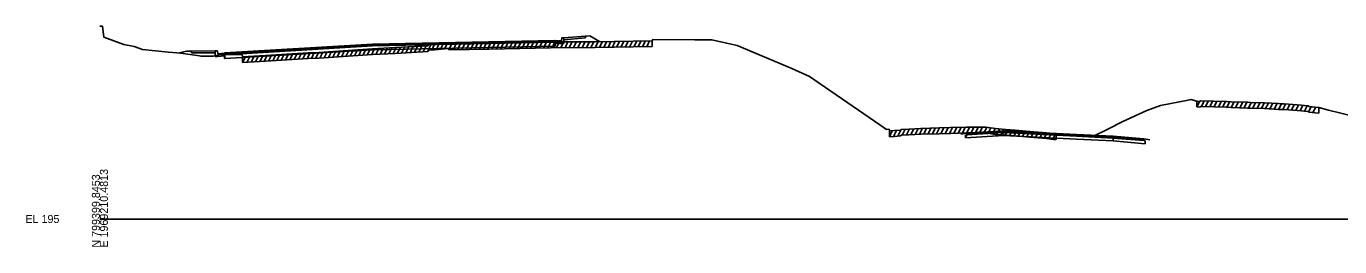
# Model space of a CAD drawing. Extents: x 1017 to 19997, y -1947 to 50737.
# Drawn here: x 13974.3 to 14432.6, y 24490.3 to 24567.3 of the extents above; entities that cross this region are included whole.
import ezdxf

# ---------------------------------------------------------------- set-up
doc = ezdxf.new("R2010")
doc.units = 0
for name, color, linetype in [('RD_GPK_XS_Cell', 7, 'Continuous'), ('RD_XS_Base', 7, 'Continuous'), ('RD_XS_CurbBase', 7, 'Continuous'), ('RD_XS_ExGround', 7, 'Continuous'), ('RD_XS_ExPaveRet', 7, 'Continuous'), ('RD_XS_Greenside', 7, 'Continuous'), ('RD_XS_Pave', 7, 'Continuous'), ('RD_XS_PaveOvlay', 7, 'Continuous'), ('RD_XS_SW', 7, 'Continuous'), ('RD_XS_SWbase', 7, 'Continuous'), ('RD_XS_TieSlope', 7, 'Continuous')]:
    doc.layers.add(name, color=color, linetype=linetype)

msp = doc.modelspace()

# ---------------------------------------------------------------- linework, layer by layer
at = {"layer": 'RD_GPK_XS_Cell'}
msp.add_line((14000, 24500), (14600, 24500), dxfattribs=at)
at = {"layer": 'RD_XS_Base'}
for points in [[(14158.74, 24560.42), (14095.09, 24559.13), (14043.62, 24556.06)], [(14158.74, 24561.75), (14158.74, 24560.42)], [(14158.89, 24560.42), (14158.74, 24560.42)], [(14158.89, 24561.75), (14158.89, 24560.42)], [(14043.46, 24556.05), (14043.46, 24557.38)], [(14043.62, 24556.06), (14043.46, 24556.05)], [(14043.62, 24556.06), (14043.62, 24557.39)], [(14301.98, 24528.3), (14302.51, 24529.34), (14315.28, 24530.16)], [(14301.98, 24529.3), (14302.51, 24529.34), (14315.28, 24530.16)], [(14301.98, 24528.3), (14301.98, 24529.3)], [(14315.28, 24529.16), (14301.98, 24528.3)], [(14315.28, 24530.16), (14315.28, 24529.16)], [(14353.57, 24527.28), (14340.81, 24527.9), (14315.28, 24529.16)], [(14353.57, 24528.28), (14353.57, 24527.28)], [(14353.57, 24528.28), (14364.21, 24527.36), (14364.74, 24527.31)], [(14364.74, 24526.31), (14353.57, 24527.28)], [(14364.74, 24527.31), (14364.74, 24526.31)]]:
    msp.add_lwpolyline(points, dxfattribs=at)
at = {"layer": 'RD_XS_CurbBase'}
for points in [[(14158.89, 24562.34), (14161.02, 24562.24), (14161.15, 24563.25), (14161.9, 24563.27)], [(14158.89, 24561.34), (14158.89, 24562.34)], [(14161.9, 24561.27), (14161.02, 24561.24), (14158.89, 24561.34)], [(14161.9, 24563.27), (14161.9, 24561.27)], [(14043.46, 24557.97), (14041.14, 24557.73), (14041, 24558.72), (14040.18, 24558.7)], [(14040.18, 24558.7), (14040.18, 24556.7)], [(14040.18, 24556.7), (14041.14, 24556.73), (14043.46, 24556.97)], [(14043.46, 24556.97), (14043.46, 24557.97)]]:
    msp.add_lwpolyline(points, dxfattribs=at)
at = {"layer": 'RD_XS_ExGround'}
msp.add_lwpolyline([(14000, 24567.32), (14000.86, 24567.32), (14001.34, 24563.52), (14008.36, 24560.95), (14011.91, 24560.19), (14014.92, 24559.24), (14023.98, 24558.31), (14026.86, 24558.01), (14028.28, 24557.91), (14034.73, 24556.99), (14035.25, 24556.92), (14039.69, 24556.9), (14041.62, 24557.35), (14048.56, 24557.48), (14049.63, 24557.5), (14049.79, 24556.61), (14059.65, 24557.22), (14072.7, 24558.08), (14076.44, 24558.18), (14095.16, 24559.4), (14103.05, 24559.84), (14114.45, 24560.49), (14114.81, 24561), (14116.81, 24561.05), (14121.48, 24561.6), (14121.84, 24561.11), (14135.82, 24561.29), (14157.23, 24561.83), (14172.78, 24561.84), (14192.73, 24562.19), (14192.89, 24562.7), (14207.58, 24562.57), (14213.47, 24562.52), (14222.33, 24560.6), (14241.43, 24552.55), (14247.59, 24549.73), (14272.1, 24532.88), (14274.52, 24531.26), (14275.4, 24531.35), (14275.46, 24530.75), (14277.28, 24530.86), (14279.37, 24531.01), (14279.68, 24531.3), (14282.24, 24531.43), (14286.46, 24531.66), (14292.88, 24531.8), (14296.85, 24531.92), (14302.4, 24532.04), (14304.31, 24532.08), (14308.68, 24532.08), (14309.07, 24532.06), (14312.52, 24531.55), (14316.02, 24531.3), (14319.41, 24531.06), (14324.49, 24530.57), (14330.24, 24530.08), (14332.78, 24529.81), (14333.66, 24529.73), (14335.71, 24529.57), (14339.1, 24529.33), (14340.89, 24529.2), (14341.53, 24529.16), (14346.45, 24528.77), (14351.71, 24531.41), (14356.9, 24534.09), (14365.34, 24537.94), (14370.04, 24539.61), (14379.71, 24541.55), (14380.7, 24541.72), (14382.76, 24541.12), (14383.35, 24541.07), (14383.95, 24541.15), (14384.1, 24541.24), (14393.09, 24541.05), (14394.7, 24540.96), (14400.46, 24540.76), (14401.51, 24540.7), (14406.3, 24540.57), (14411.27, 24540.3), (14412.19, 24540.26), (14413.26, 24540.19), (14419.22, 24539.77), (14420.32, 24539.64), (14421.55, 24539.5), (14421.95, 24539.27), (14423.99, 24539.07), (14425.3, 24538.99), (14428.71, 24538.02), (14432.57, 24537.13), (14444.63, 24534.05)], dxfattribs=at)
at = {"layer": 'RD_XS_ExPaveRet'}
for p, q in [((14109.79, 24558.22), (14110.82, 24560.28)), ((14111.29, 24558.31), (14112.32, 24560.37)), ((14112.79, 24558.4), (14113.82, 24560.45)), ((14114.29, 24558.48), (14115.56, 24561.02)), ((14115.79, 24559.02), (14116.8, 24561.05)), ((14117.29, 24559.1), (14118.35, 24561.23)), ((14118.79, 24559.28), (14119.85, 24561.41)), ((14120.29, 24559.46), (14121.35, 24561.59)), ((14121.79, 24559.18), (14122.77, 24561.13)), ((14123.29, 24559.13), (14124.3, 24561.15)), ((14124.79, 24559.15), (14125.8, 24561.17)), ((14126.29, 24559.17), (14127.3, 24561.18)), ((14127.79, 24559.19), (14128.8, 24561.2)), ((14129.29, 24559.21), (14130.3, 24561.22)), ((14130.79, 24559.23), (14131.8, 24561.24)), ((14132.29, 24559.25), (14133.3, 24561.26)), ((14133.79, 24559.27), (14134.8, 24561.28)), ((14135.29, 24559.29), (14136.3, 24561.31)), ((14136.79, 24559.32), (14137.8, 24561.34)), ((14138.29, 24559.36), (14139.3, 24561.38)), ((14139.79, 24559.39), (14140.8, 24561.42)), ((14141.29, 24559.43), (14142.3, 24561.46)), ((14142.79, 24559.47), (14143.8, 24561.49)), ((14144.29, 24559.51), (14145.3, 24561.53)), ((14145.79, 24559.54), (14146.8, 24561.57)), ((14147.29, 24559.58), (14148.3, 24561.61)), ((14148.79, 24559.62), (14149.8, 24561.65)), ((14150.29, 24559.66), (14151.3, 24561.68)), ((14151.79, 24559.7), (14152.8, 24561.72)), ((14153.29, 24559.73), (14154.3, 24561.76)), ((14154.79, 24559.77), (14155.8, 24561.8)), ((14156.29, 24559.81), (14157.3, 24561.83)), ((14157.79, 24559.83), (14158.79, 24561.83)), ((14159.29, 24559.83), (14160.29, 24561.83)), ((14160.79, 24559.83), (14161.79, 24561.83)), ((14162.29, 24559.83), (14163.29, 24561.83)), ((14163.79, 24559.84), (14164.79, 24561.84)), ((14165.29, 24559.84), (14166.29, 24561.84)), ((14166.79, 24559.84), (14167.79, 24561.84)), ((14168.29, 24559.84), (14169.29, 24561.84)), ((14169.79, 24559.84), (14170.79, 24561.84)), ((14171.29, 24559.84), (14172.29, 24561.84)), ((14172.79, 24559.84), (14173.8, 24561.86)), ((14174.29, 24559.87), (14175.3, 24561.88)), ((14175.79, 24559.89), (14176.8, 24561.91)), ((14177.29, 24559.92), (14178.3, 24561.94)), ((14178.79, 24559.95), (14179.8, 24561.96)), ((14180.29, 24559.97), (14181.3, 24561.99)), ((14181.79, 24560), (14182.8, 24562.02)), ((14183.29, 24560.02), (14184.3, 24562.04)), ((14184.79, 24560.05), (14185.8, 24562.07)), ((14186.29, 24560.08), (14187.3, 24562.1)), ((14187.79, 24560.1), (14188.8, 24562.12)), ((14189.29, 24560.13), (14190.3, 24562.15)), ((14190.79, 24560.16), (14191.8, 24562.18)), ((14192.73, 24562.19), (14192.73, 24560.19)), ((14049.79, 24554.61), (14050.82, 24556.67)), ((14049.79, 24554.61), (14049.79, 24556.61)), ((14051.29, 24554.7), (14052.32, 24556.76)), ((14052.79, 24554.79), (14053.82, 24556.86)), ((14054.29, 24554.89), (14055.32, 24556.95)), ((14055.79, 24554.98), (14056.82, 24557.04)), ((14057.29, 24555.07), (14058.32, 24557.14)), ((14058.79, 24555.17), (14059.82, 24557.23)), ((14059.65, 24555.22), (14072.7, 24556.08)), ((14060.29, 24555.26), (14061.33, 24557.33)), ((14061.79, 24555.36), (14062.83, 24557.43)), ((14063.29, 24555.46), (14064.33, 24557.53)), ((14064.79, 24555.56), (14065.83, 24557.62)), ((14066.29, 24555.65), (14067.33, 24557.72)), ((14067.79, 24555.75), (14068.83, 24557.82)), ((14069.29, 24555.85), (14070.33, 24557.92)), ((14070.79, 24555.95), (14071.83, 24558.02)), ((14072.29, 24556.05), (14073.31, 24558.09)), ((14072.7, 24556.08), (14076.44, 24556.18)), ((14073.79, 24556.11), (14074.81, 24558.14)), ((14075.29, 24556.15), (14076.31, 24558.18)), ((14076.44, 24556.18), (14095.16, 24557.4)), ((14076.79, 24556.21), (14077.83, 24558.27)), ((14078.29, 24556.3), (14079.33, 24558.37)), ((14079.79, 24556.4), (14080.83, 24558.47)), ((14081.29, 24556.5), (14082.33, 24558.57)), ((14082.79, 24556.6), (14083.83, 24558.66)), ((14084.29, 24556.69), (14085.33, 24558.76)), ((14085.79, 24556.79), (14086.83, 24558.86)), ((14087.29, 24556.89), (14088.33, 24558.95)), ((14088.79, 24556.98), (14089.83, 24559.05)), ((14090.29, 24557.08), (14091.33, 24559.15)), ((14091.79, 24557.18), (14092.83, 24559.25)), ((14093.29, 24557.28), (14094.33, 24559.34)), ((14094.79, 24557.37), (14095.82, 24559.44)), ((14095.16, 24557.4), (14103.05, 24557.84)), ((14096.29, 24557.46), (14097.32, 24559.52)), ((14097.79, 24557.55), (14098.82, 24559.6)), ((14099.29, 24557.63), (14100.32, 24559.69)), ((14100.79, 24557.71), (14101.82, 24559.77)), ((14102.29, 24557.8), (14103.32, 24559.85)), ((14103.05, 24557.84), (14114.45, 24558.49)), ((14103.79, 24557.88), (14104.82, 24559.94)), ((14105.29, 24557.97), (14106.32, 24560.03)), ((14106.79, 24558.05), (14107.82, 24560.11)), ((14108.29, 24558.14), (14109.32, 24560.2)), ((14114.45, 24558.49), (14114.81, 24559)), ((14114.81, 24559), (14116.81, 24559.05)), ((14116.81, 24559.05), (14121.48, 24559.6)), ((14121.48, 24559.6), (14121.84, 24559.11)), ((14121.84, 24559.11), (14135.82, 24559.29)), ((14135.82, 24559.29), (14157.23, 24559.83)), ((14157.23, 24559.83), (14172.78, 24559.84)), ((14172.78, 24559.84), (14192.73, 24560.19)), ((14049.79, 24554.61), (14059.65, 24555.22)), ((14382.76, 24539.12), (14383.77, 24541.13)), ((14382.76, 24539.12), (14382.76, 24541.12)), ((14382.76, 24539.12), (14383.35, 24539.07)), ((14383.35, 24539.07), (14383.95, 24539.15)), ((14383.95, 24539.15), (14384.1, 24539.24)), ((14384.1, 24539.24), (14393.09, 24539.05)), ((14384.26, 24539.23), (14385.25, 24541.21)), ((14385.76, 24539.2), (14386.75, 24541.18)), ((14387.26, 24539.17), (14388.25, 24541.15)), ((14388.76, 24539.14), (14389.75, 24541.12)), ((14390.26, 24539.11), (14391.25, 24541.09)), ((14391.76, 24539.08), (14392.75, 24541.06)), ((14393.09, 24539.05), (14394.7, 24538.96)), ((14393.26, 24539.04), (14394.23, 24540.98)), ((14394.7, 24538.96), (14400.46, 24538.76)), ((14394.76, 24538.95), (14395.74, 24540.92)), ((14396.26, 24538.9), (14397.24, 24540.87)), ((14397.76, 24538.85), (14398.74, 24540.82)), ((14399.26, 24538.8), (14400.24, 24540.76)), ((14400.46, 24538.76), (14401.51, 24538.7)), ((14400.76, 24538.74), (14401.74, 24540.7)), ((14401.51, 24538.7), (14406.3, 24538.57)), ((14402.26, 24538.68), (14403.25, 24540.65)), ((14403.76, 24538.64), (14404.75, 24540.61)), ((14405.26, 24538.6), (14406.25, 24540.57)), ((14406.3, 24538.57), (14411.27, 24538.3)), ((14406.76, 24538.54), (14407.73, 24540.49)), ((14408.26, 24538.46), (14409.23, 24540.41)), ((14409.76, 24538.38), (14410.73, 24540.33)), ((14411.26, 24538.3), (14412.24, 24540.25)), ((14411.27, 24538.3), (14412.19, 24538.26)), ((14412.19, 24538.26), (14413.26, 24538.19)), ((14412.76, 24538.22), (14413.73, 24540.15)), ((14413.26, 24538.19), (14419.22, 24537.77)), ((14414.26, 24538.12), (14415.23, 24540.05)), ((14415.76, 24538.01), (14416.73, 24539.94)), ((14417.26, 24537.9), (14418.23, 24539.84)), ((14418.76, 24537.8), (14419.71, 24539.71)), ((14419.22, 24537.77), (14420.32, 24537.64)), ((14420.26, 24537.64), (14421.21, 24539.54)), ((14420.32, 24537.64), (14421.55, 24537.5)), ((14421.55, 24537.5), (14421.95, 24537.27)), ((14421.76, 24537.38), (14422.67, 24539.2)), ((14423.26, 24537.14), (14424.22, 24539.05)), ((14425.3, 24538.99), (14425.3, 24536.99)), ((14421.95, 24537.27), (14423.99, 24537.07)), ((14423.99, 24537.07), (14425.3, 24536.99)), ((14275.46, 24528.75), (14276.49, 24530.81)), ((14275.46, 24528.75), (14275.46, 24530.75)), ((14275.46, 24528.75), (14277.28, 24528.86)), ((14276.96, 24528.84), (14277.99, 24530.91)), ((14277.28, 24528.86), (14279.37, 24529.01)), ((14278.46, 24528.95), (14279.6, 24531.23)), ((14279.37, 24529.01), (14279.68, 24529.3)), ((14279.68, 24529.3), (14282.24, 24529.43)), ((14279.96, 24529.31), (14280.99, 24531.37)), ((14281.46, 24529.39), (14282.49, 24531.45)), ((14282.24, 24529.43), (14286.46, 24529.66)), ((14282.96, 24529.47), (14283.99, 24531.52)), ((14284.46, 24529.55), (14285.49, 24531.6)), ((14285.96, 24529.63), (14286.98, 24531.67)), ((14286.46, 24529.66), (14292.88, 24529.8)), ((14287.46, 24529.68), (14288.47, 24531.7)), ((14288.96, 24529.71), (14289.97, 24531.74)), ((14290.46, 24529.75), (14291.47, 24531.77)), ((14291.96, 24529.78), (14292.97, 24531.8)), ((14292.88, 24529.8), (14296.85, 24529.92)), ((14293.46, 24529.82), (14294.47, 24531.85)), ((14294.96, 24529.86), (14295.97, 24531.89)), ((14296.46, 24529.91), (14297.47, 24531.93)), ((14296.85, 24529.92), (14302.4, 24530.04)), ((14297.96, 24529.94), (14298.97, 24531.97)), ((14299.46, 24529.98), (14300.47, 24532)), ((14300.96, 24530.01), (14301.97, 24532.03)), ((14302.4, 24530.04), (14304.31, 24530.08)), ((14302.46, 24530.04), (14303.47, 24532.06)), ((14303.96, 24530.07), (14304.96, 24532.08)), ((14304.31, 24530.08), (14308.68, 24530.08)), ((14305.46, 24530.08), (14306.46, 24532.08)), ((14306.96, 24530.08), (14307.96, 24532.08)), ((14308.46, 24530.08), (14309.42, 24532)), ((14308.68, 24530.08), (14309.07, 24530.06)), ((14309.07, 24530.06), (14312.52, 24529.55)), ((14309.96, 24529.93), (14310.89, 24531.79)), ((14311.46, 24529.71), (14312.39, 24531.57)), ((14312.52, 24529.55), (14316.02, 24529.3)), ((14312.96, 24529.52), (14313.92, 24531.45)), ((14314.46, 24529.41), (14315.42, 24531.34)), ((14315.96, 24529.31), (14316.92, 24531.24)), ((14316.02, 24529.3), (14319.41, 24529.06)), ((14317.46, 24529.2), (14318.42, 24531.13)), ((14318.96, 24529.09), (14319.92, 24531.01)), ((14319.41, 24529.06), (14324.49, 24528.57)), ((14320.46, 24528.96), (14321.41, 24530.87)), ((14321.96, 24528.81), (14322.91, 24530.72)), ((14323.46, 24528.67), (14324.41, 24530.58)), ((14324.49, 24528.57), (14330.24, 24528.08)), ((14324.96, 24528.53), (14325.92, 24530.45)), ((14326.46, 24528.4), (14327.42, 24530.32)), ((14327.96, 24528.28), (14328.92, 24530.19)), ((14329.46, 24528.15), (14330.42, 24530.06)), ((14330.96, 24528.01), (14331.91, 24529.9)), ((14332.46, 24527.85), (14333.41, 24529.75)), ((14333.66, 24529.73), (14333.66, 24527.73)), ((14330.24, 24528.08), (14332.78, 24527.81)), ((14332.78, 24527.81), (14333.66, 24527.73))]:
    msp.add_line(p, q, dxfattribs=at)
at = {"layer": 'RD_XS_Greenside'}
for points in [[(14169.44, 24563.88), (14170.95, 24564.01)], [(14031.99, 24558.65), (14030.35, 24558.64)], [(14302.51, 24529.97), (14300.38, 24529.68)], [(14364.21, 24527.99), (14366.34, 24527.65)]]:
    msp.add_lwpolyline(points, dxfattribs=at)
at = {"layer": 'RD_XS_Pave'}
for points in [[(14043.62, 24557.71), (14095.09, 24560.78), (14158.74, 24562.07)], [(14158.74, 24561.75), (14095.09, 24560.46), (14043.62, 24557.39)], [(14158.74, 24562.07), (14158.74, 24561.75)], [(14158.74, 24562.07), (14158.89, 24562.07)], [(14158.89, 24561.75), (14158.74, 24561.75)], [(14158.89, 24562.07), (14158.89, 24561.75)], [(14043.46, 24557.7), (14043.62, 24557.71)], [(14043.46, 24557.38), (14043.46, 24557.7)], [(14043.62, 24557.39), (14043.46, 24557.38)], [(14043.62, 24557.39), (14043.62, 24557.71)], [(14315.28, 24530.47), (14302.51, 24529.66)], [(14302.51, 24529.34), (14315.28, 24530.16)], [(14302.51, 24529.66), (14302.51, 24529.34)], [(14353.57, 24528.6), (14340.81, 24529.22), (14315.28, 24530.47)], [(14315.28, 24530.47), (14315.28, 24530.16)], [(14315.28, 24530.16), (14340.81, 24528.9), (14353.57, 24528.28)], [(14353.57, 24528.28), (14353.57, 24528.6)], [(14353.57, 24528.6), (14364.21, 24527.68)], [(14364.21, 24527.36), (14353.57, 24528.28)], [(14364.21, 24527.68), (14364.21, 24527.36)]]:
    msp.add_lwpolyline(points, dxfattribs=at)
at = {"layer": 'RD_XS_PaveOvlay'}
for points in [[(14043.62, 24558.03), (14095.09, 24561.09), (14158.74, 24562.38)], [(14158.74, 24562.38), (14158.74, 24562.07)], [(14158.74, 24562.38), (14158.89, 24562.38)], [(14158.89, 24562.38), (14158.89, 24562.34), (14158.89, 24562.07)], [(14043.46, 24558.02), (14043.62, 24558.03)], [(14043.46, 24558.02), (14043.62, 24558.03)], [(14043.46, 24557.7), (14043.46, 24557.97), (14043.46, 24558.02)], [(14043.62, 24557.71), (14043.62, 24558.03)], [(14315.28, 24530.79), (14302.51, 24529.97)], [(14302.51, 24529.97), (14302.51, 24529.66)], [(14315.28, 24530.79), (14340.81, 24529.54), (14353.57, 24528.91)], [(14315.28, 24530.47), (14315.28, 24530.79)], [(14353.57, 24528.91), (14353.57, 24528.6)], [(14353.57, 24528.91), (14364.21, 24527.99)], [(14364.21, 24527.99), (14364.21, 24527.68)]]:
    msp.add_lwpolyline(points, dxfattribs=at)
at = {"layer": 'RD_XS_SW'}
for points in [[(14161.9, 24563.27), (14169.44, 24563.88)], [(14040.18, 24558.7), (14031.99, 24558.65)]]:
    msp.add_lwpolyline(points, dxfattribs=at)
at = {"layer": 'RD_XS_SWbase'}
for points in [[(14161.9, 24563.27), (14161.9, 24562.61)], [(14161.9, 24562.61), (14169.44, 24563.22)], [(14169.44, 24563.22), (14169.44, 24563.88)], [(14031.99, 24557.98), (14031.99, 24558.65)], [(14040.18, 24558.03), (14031.99, 24557.98)], [(14040.18, 24558.7), (14040.18, 24558.03)]]:
    msp.add_lwpolyline(points, dxfattribs=at)
at = {"layer": 'RD_XS_TieSlope'}
for points in [[(14170.95, 24564.01), (14174.31, 24561.97)], [(14030.35, 24558.64), (14027.64, 24558.01)]]:
    msp.add_lwpolyline(points, dxfattribs=at)

# ---------------------------------------------------------------- texts
at = {"layer": 'RD_GPK_XS_Cell'}
for s, p in [('N 799399.8453', (14000, 24490)), ('E 1969210.4813', (14002.8, 24490))]:
    msp.add_text(s, height=2.8, rotation=90, dxfattribs=at).set_placement(p)
msp.add_text('EL 195', height=2.8, dxfattribs=at).set_placement((13974, 24498.6))

doc.saveas('drawing.dxf')
